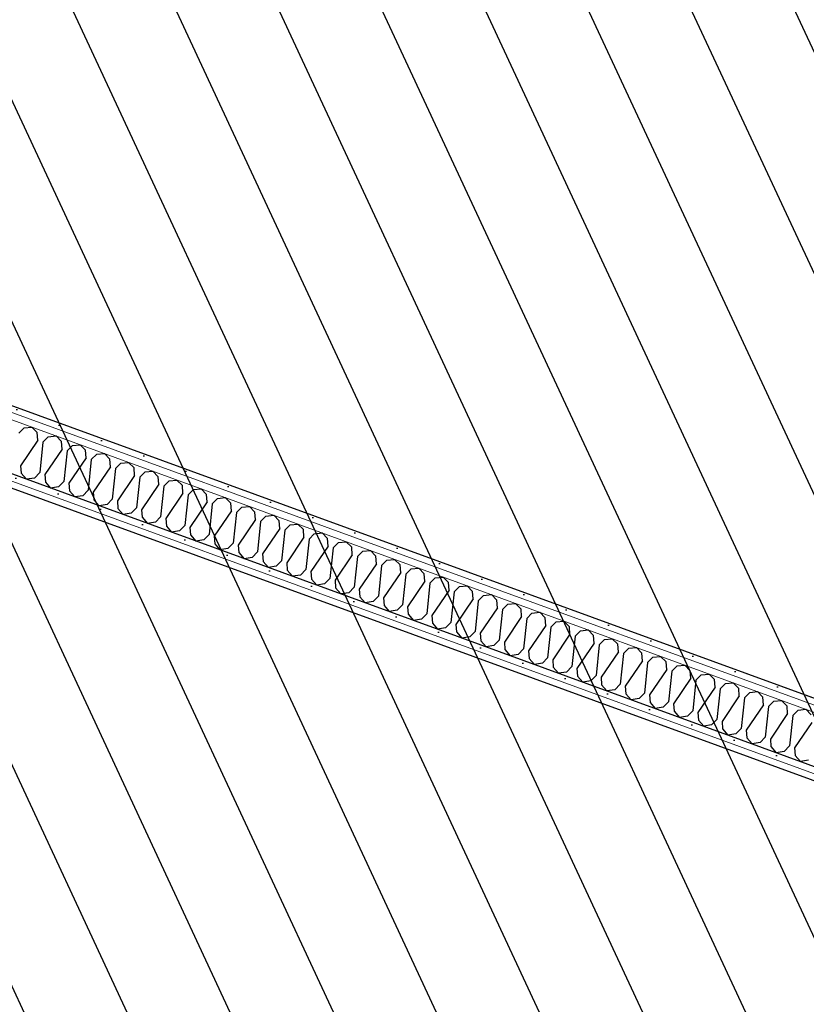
# Model space of a CAD drawing. Header units: millimetres. Extents: x 112481703 to 112588235, y 1264638581 to 1264713486.
# Tile 380 of 487: x 112579769 to 112581284, y 1264682635 to 1264684532. Entities that reach past the tile are written whole.
import ezdxf
from ezdxf.enums import TextEntityAlignment as Align

# ---------------------------------------------------------------- set-up
doc = ezdxf.new("R2010")
doc.units = ezdxf.units.MM
doc.header["$LTSCALE"] = 0.5
doc.header["$MEASUREMENT"] = 0
doc.linetypes.add('PLINE', pattern=[0])
doc.layers.add('235- Utvendig kledning og overflate', color=7, linetype='Continuous', lineweight=0)
doc.layers.add('236- Innvendig kledning og overflate', color=7, linetype='Continuous', lineweight=0)
for name, color, linetype in [('862- M___Nettoareal', 7, 'Continuous'), ('862- M___Nettoareal (1-100)', 7, 'Continuous'), ('862- M___Nettoareal(Polylinje)', 7, 'Continuous'), ('LA_farge_dekke_asfalt2', 7, 'Continuous'), ('Yttervegger.A225', 7, 'Continuous'), ('Yttervegger.A225 (Skravur)', 7, 'Continuous')]:
    doc.layers.add(name, color=color, linetype=linetype)
doc.styles.add('GENERATED_STYLE_1', font='arial.ttf')
pattern_1 = [(249.956, (112557650, 1264717795), (-81.357, 29.68231), [0, -50]), (249.956, (112557682.11, 1264717756.67), (-81.357, 29.68231), [0, -50])]

# ---------------------------------------------------------------- blocks, each defined once
blk = doc.blocks.new('Akuttmottak_3_6', base_point=(112581925.4, 1264681173.3))
at = {"layer": '862- M___Nettoareal(Polylinje)', "linetype": 'PLINE', "flags": 128}
blk.add_lwpolyline([(112578050.4, 1264680907.6), (112582998.6, 1264679102.3), (112584074.9, 1264682052.3), (112579575.2, 1264683694), (112579126.7, 1264683857.6), (112578714.1, 1264682726.6)], close=True, dxfattribs=at)
blk = doc.blocks.new('Legekontor_2_12', base_point=(112583008.3, 1264684141.7))
at = {"layer": '862- M___Nettoareal(Polylinje)', "linetype": 'PLINE', "flags": 128}
blk.add_lwpolyline([(112585180.8, 1264685083.5), (112582444.3, 1264686081.9), (112580232.6, 1264686888.8), (112579654, 1264685302.8), (112579178.2, 1264683998.5), (112579626.6, 1264683834.9), (112584126.4, 1264682193.2)], close=True, dxfattribs=at)
blk = doc.blocks.new('*X311', base_point=(112557650, 1264717795))
at = {"layer": 'Yttervegger.A225 (Skravur)', "linetype": 'PLINE'}
for p, q in [((112579767.4, 1264683734.9), (112579777.6, 1264683745.3)), ((112579777.6, 1264683745.3), (112579792.6, 1264683746.7)), ((112579803.1, 1264683736.1), (112579792.6, 1264683746.7)), ((112579804.2, 1264683721.5), (112579803.1, 1264683736.1)), ((112579814, 1264683717.9), (112579824.2, 1264683728.3)), ((112579824.2, 1264683728.3), (112579839.1, 1264683729.7)), ((112579849.6, 1264683719.1), (112579839.1, 1264683729.7)), ((112579804.2, 1264683721.5), (112579771, 1264683672.4)), ((112579814, 1264683717.9), (112579807.8, 1264683659)), ((112579850.8, 1264683704.5), (112579817.6, 1264683655.4)), ((112579850.8, 1264683704.5), (112579849.6, 1264683719.1)), ((112579860.6, 1264683701), (112579870.8, 1264683711.4)), ((112579870.8, 1264683711.4), (112579885.7, 1264683712.7)), ((112579896.2, 1264683702.1), (112579885.7, 1264683712.7)), ((112579860.6, 1264683701), (112579854.4, 1264683642)), ((112579897.3, 1264683687.5), (112579864.1, 1264683638.5)), ((112579897.3, 1264683687.5), (112579896.2, 1264683702.1)), ((112579907.1, 1264683684), (112579917.4, 1264683694.4)), ((112579917.4, 1264683694.4), (112579932.3, 1264683695.7)), ((112579942.8, 1264683685.1), (112579932.3, 1264683695.7)), ((112579943.9, 1264683670.5), (112579942.8, 1264683685.1)), ((112579771, 1264683672.4), (112579772.1, 1264683657.9)), ((112579907.1, 1264683684), (112579900.9, 1264683625)), ((112579943.9, 1264683670.5), (112579910.7, 1264683621.5)), ((112579953.7, 1264683667), (112579947.5, 1264683608)), ((112579953.7, 1264683667), (112579963.9, 1264683677.4)), ((112579963.9, 1264683677.4), (112579978.8, 1264683678.7)), ((112579989.4, 1264683668.1), (112579978.8, 1264683678.7)), ((112579990.5, 1264683653.5), (112579989.4, 1264683668.1)), ((112579772.1, 1264683657.9), (112579782.3, 1264683646.2)), ((112579797.6, 1264683648.6), (112579782.3, 1264683646.2)), ((112579807.8, 1264683659), (112579797.6, 1264683648.6)), ((112579817.6, 1264683655.4), (112579818.7, 1264683640.9)), ((112579990.5, 1264683653.5), (112579957.3, 1264683604.5)), ((112580000.3, 1264683650), (112579994.1, 1264683591)), ((112580000.3, 1264683650), (112580010.5, 1264683660.4)), ((112580010.5, 1264683660.4), (112580025.4, 1264683661.8)), ((112580035.9, 1264683651.1), (112580025.4, 1264683661.8)), ((112580037.1, 1264683636.6), (112580035.9, 1264683651.1)), ((112579818.7, 1264683640.9), (112579828.8, 1264683629.2)), ((112579844.1, 1264683631.6), (112579828.8, 1264683629.2)), ((112579854.4, 1264683642), (112579844.1, 1264683631.6)), ((112579864.1, 1264683638.5), (112579865.3, 1264683623.9)), ((112580037.1, 1264683636.6), (112580003.9, 1264683587.5)), ((112580046.8, 1264683633), (112580040.6, 1264683574.1)), ((112580046.8, 1264683633), (112580057.1, 1264683643.4)), ((112580057.1, 1264683643.4), (112580072, 1264683644.8)), ((112580082.5, 1264683634.1), (112580072, 1264683644.8)), ((112580083.6, 1264683619.6), (112580082.5, 1264683634.1)), ((112580103.6, 1264683626.4), (112580118.6, 1264683627.8)), ((112580129.1, 1264683617.1), (112580118.6, 1264683627.8)), ((112579865.3, 1264683623.9), (112579875.4, 1264683612.2)), ((112579890.7, 1264683614.6), (112579875.4, 1264683612.2)), ((112579900.9, 1264683625), (112579890.7, 1264683614.6)), ((112579910.7, 1264683621.5), (112579911.8, 1264683606.9)), ((112580083.6, 1264683619.6), (112580050.4, 1264683570.5)), ((112580093.4, 1264683616), (112580087.2, 1264683557.1)), ((112580093.4, 1264683616), (112580103.6, 1264683626.4)), ((112580130.2, 1264683602.6), (112580129.1, 1264683617.1)), ((112580140, 1264683599), (112580150.2, 1264683609.4)), ((112580150.2, 1264683609.4), (112580165.1, 1264683610.8)), ((112580175.6, 1264683600.1), (112580165.1, 1264683610.8)), ((112579911.8, 1264683606.9), (112579922, 1264683595.2)), ((112579937.3, 1264683597.6), (112579922, 1264683595.2)), ((112579947.5, 1264683608), (112579937.3, 1264683597.6)), ((112579957.3, 1264683604.5), (112579958.4, 1264683589.9)), ((112579958.4, 1264683589.9), (112579968.5, 1264683578.2)), ((112579994.1, 1264683591), (112579983.8, 1264683580.6)), ((112580130.2, 1264683602.6), (112580097, 1264683553.5)), ((112580140, 1264683599), (112580133.8, 1264683540.1)), ((112580176.8, 1264683585.6), (112580175.6, 1264683600.1)), ((112580186.6, 1264683582), (112580196.8, 1264683592.4)), ((112580196.8, 1264683592.4), (112580211.7, 1264683593.8)), ((112580222.2, 1264683583.1), (112580211.7, 1264683593.8)), ((112579983.8, 1264683580.6), (112579968.5, 1264683578.2)), ((112580003.9, 1264683587.5), (112580005, 1264683572.9)), ((112580005, 1264683572.9), (112580015.1, 1264683561.2)), ((112580040.6, 1264683574.1), (112580030.4, 1264683563.7)), ((112580176.8, 1264683585.6), (112580143.6, 1264683536.5)), ((112580186.6, 1264683582), (112580180.4, 1264683523.1)), ((112580223.3, 1264683568.6), (112580222.2, 1264683583.1)), ((112580233.1, 1264683565), (112580243.4, 1264683575.4)), ((112580243.4, 1264683575.4), (112580258.3, 1264683576.8)), ((112580268.8, 1264683566.1), (112580258.3, 1264683576.8)), ((112580030.4, 1264683563.7), (112580015.1, 1264683561.2)), ((112580050.4, 1264683570.5), (112580051.6, 1264683555.9)), ((112580051.6, 1264683555.9), (112580061.7, 1264683544.2)), ((112580087.2, 1264683557.1), (112580077, 1264683546.7)), ((112580097, 1264683553.5), (112580098.1, 1264683539)), ((112580223.3, 1264683568.6), (112580190.1, 1264683519.5)), ((112580233.1, 1264683565), (112580226.9, 1264683506.1)), ((112580269.9, 1264683551.6), (112580268.8, 1264683566.1)), ((112580279.7, 1264683548), (112580289.9, 1264683558.4)), ((112580289.9, 1264683558.4), (112580304.8, 1264683559.8)), ((112580315.4, 1264683549.2), (112580304.8, 1264683559.8)), ((112580077, 1264683546.7), (112580061.7, 1264683544.2)), ((112580098.1, 1264683539), (112580108.3, 1264683527.2)), ((112580133.8, 1264683540.1), (112580123.6, 1264683529.7)), ((112580143.6, 1264683536.5), (112580144.7, 1264683522)), ((112580269.9, 1264683551.6), (112580236.7, 1264683502.5)), ((112580279.7, 1264683548), (112580273.5, 1264683489.1)), ((112580316.5, 1264683534.6), (112580283.3, 1264683485.5)), ((112580316.5, 1264683534.6), (112580315.4, 1264683549.2)), ((112580326.3, 1264683531), (112580336.5, 1264683541.4)), ((112580336.5, 1264683541.4), (112580351.4, 1264683542.8)), ((112580361.9, 1264683532.2), (112580351.4, 1264683542.8)), ((112580123.6, 1264683529.7), (112580108.3, 1264683527.2)), ((112580144.7, 1264683522), (112580154.8, 1264683510.2)), ((112580180.4, 1264683523.1), (112580170.1, 1264683512.7)), ((112580190.1, 1264683519.5), (112580191.3, 1264683505)), ((112580326.3, 1264683531), (112580320.1, 1264683472.1)), ((112580363.1, 1264683517.6), (112580329.9, 1264683468.5)), ((112580363.1, 1264683517.6), (112580361.9, 1264683532.2)), ((112580372.8, 1264683514), (112580366.6, 1264683455.1)), ((112580372.8, 1264683514), (112580383.1, 1264683524.4)), ((112580383.1, 1264683524.4), (112580398, 1264683525.8)), ((112580408.5, 1264683515.2), (112580398, 1264683525.8)), ((112580409.6, 1264683500.6), (112580408.5, 1264683515.2)), ((112580170.1, 1264683512.7), (112580154.8, 1264683510.2)), ((112580191.3, 1264683505), (112580201.4, 1264683493.2)), ((112580216.7, 1264683495.7), (112580201.4, 1264683493.2)), ((112580226.9, 1264683506.1), (112580216.7, 1264683495.7)), ((112580236.7, 1264683502.5), (112580237.8, 1264683488)), ((112580409.6, 1264683500.6), (112580376.4, 1264683451.5)), ((112580419.4, 1264683497.1), (112580413.2, 1264683438.1)), ((112580419.4, 1264683497.1), (112580429.6, 1264683507.5)), ((112580429.6, 1264683507.5), (112580444.6, 1264683508.8)), ((112580455.1, 1264683498.2), (112580444.6, 1264683508.8)), ((112580456.2, 1264683483.6), (112580455.1, 1264683498.2)), ((112580237.8, 1264683488), (112580248, 1264683476.2)), ((112580263.3, 1264683478.7), (112580248, 1264683476.2)), ((112580273.5, 1264683489.1), (112580263.3, 1264683478.7)), ((112580283.3, 1264683485.5), (112580284.4, 1264683471)), ((112580456.2, 1264683483.6), (112580423, 1264683434.6)), ((112580466, 1264683480.1), (112580459.8, 1264683421.1)), ((112580466, 1264683480.1), (112580476.2, 1264683490.5)), ((112580476.2, 1264683490.5), (112580491.1, 1264683491.8)), ((112580501.6, 1264683481.2), (112580491.1, 1264683491.8)), ((112580502.8, 1264683466.6), (112580501.6, 1264683481.2)), ((112580284.4, 1264683471), (112580294.5, 1264683459.3)), ((112580309.8, 1264683461.7), (112580294.5, 1264683459.3)), ((112580320.1, 1264683472.1), (112580309.8, 1264683461.7)), ((112580329.9, 1264683468.5), (112580331, 1264683454)), ((112580502.8, 1264683466.6), (112580469.6, 1264683417.6)), ((112580512.6, 1264683463.1), (112580506.4, 1264683404.1)), ((112580512.6, 1264683463.1), (112580522.8, 1264683473.5)), ((112580522.8, 1264683473.5), (112580537.7, 1264683474.9)), ((112580548.2, 1264683464.2), (112580537.7, 1264683474.9)), ((112580549.3, 1264683449.7), (112580548.2, 1264683464.2)), ((112580569.4, 1264683456.5), (112580584.3, 1264683457.9)), ((112580594.8, 1264683447.2), (112580584.3, 1264683457.9)), ((112580331, 1264683454), (112580341.1, 1264683442.3)), ((112580356.4, 1264683444.7), (112580341.1, 1264683442.3)), ((112580366.6, 1264683455.1), (112580356.4, 1264683444.7)), ((112580376.4, 1264683451.5), (112580377.6, 1264683437)), ((112580413.2, 1264683438.1), (112580403, 1264683427.7)), ((112580549.3, 1264683449.7), (112580516.1, 1264683400.6)), ((112580559.1, 1264683446.1), (112580552.9, 1264683387.2)), ((112580559.1, 1264683446.1), (112580569.4, 1264683456.5)), ((112580595.9, 1264683432.7), (112580594.8, 1264683447.2)), ((112580605.7, 1264683429.1), (112580615.9, 1264683439.5)), ((112580615.9, 1264683439.5), (112580630.8, 1264683440.9)), ((112580641.4, 1264683430.2), (112580630.8, 1264683440.9)), ((112580377.6, 1264683437), (112580387.7, 1264683425.3)), ((112580403, 1264683427.7), (112580387.7, 1264683425.3)), ((112580423, 1264683434.6), (112580424.1, 1264683420)), ((112580424.1, 1264683420), (112580434.3, 1264683408.3)), ((112580459.8, 1264683421.1), (112580449.6, 1264683410.7)), ((112580595.9, 1264683432.7), (112580562.7, 1264683383.6)), ((112580605.7, 1264683429.1), (112580599.5, 1264683370.2)), ((112580642.5, 1264683415.7), (112580641.4, 1264683430.2)), ((112580652.3, 1264683412.1), (112580662.5, 1264683422.5)), ((112580662.5, 1264683422.5), (112580677.4, 1264683423.9)), ((112580687.9, 1264683413.2), (112580677.4, 1264683423.9)), ((112580449.6, 1264683410.7), (112580434.3, 1264683408.3)), ((112580469.6, 1264683417.6), (112580470.7, 1264683403)), ((112580470.7, 1264683403), (112580480.8, 1264683391.3)), ((112580506.4, 1264683404.1), (112580496.1, 1264683393.7)), ((112580516.1, 1264683400.6), (112580517.3, 1264683386)), ((112580642.5, 1264683415.7), (112580609.3, 1264683366.6)), ((112580652.3, 1264683412.1), (112580646.1, 1264683353.2)), ((112580689.1, 1264683398.7), (112580687.9, 1264683413.2)), ((112580698.8, 1264683395.1), (112580709.1, 1264683405.5)), ((112580709.1, 1264683405.5), (112580724, 1264683406.9)), ((112580734.5, 1264683396.2), (112580724, 1264683406.9)), ((112580496.1, 1264683393.7), (112580480.8, 1264683391.3)), ((112580517.3, 1264683386), (112580527.4, 1264683374.3)), ((112580552.9, 1264683387.2), (112580542.7, 1264683376.8)), ((112580562.7, 1264683383.6), (112580563.8, 1264683369)), ((112580689.1, 1264683398.7), (112580655.9, 1264683349.6)), ((112580698.8, 1264683395.1), (112580692.6, 1264683336.2)), ((112580735.6, 1264683381.7), (112580702.4, 1264683332.6)), ((112580735.6, 1264683381.7), (112580734.5, 1264683396.2)), ((112580745.4, 1264683378.1), (112580755.6, 1264683388.5)), ((112580755.6, 1264683388.5), (112580770.6, 1264683389.9)), ((112580781.1, 1264683379.2), (112580770.6, 1264683389.9)), ((112580542.7, 1264683376.8), (112580527.4, 1264683374.3)), ((112580563.8, 1264683369), (112580574, 1264683357.3)), ((112580599.5, 1264683370.2), (112580589.3, 1264683359.8)), ((112580609.3, 1264683366.6), (112580610.4, 1264683352.1)), ((112580745.4, 1264683378.1), (112580739.2, 1264683319.2)), ((112580782.2, 1264683364.7), (112580749, 1264683315.6)), ((112580782.2, 1264683364.7), (112580781.1, 1264683379.2)), ((112580792, 1264683361.1), (112580802.2, 1264683371.5)), ((112580802.2, 1264683371.5), (112580817.1, 1264683372.9)), ((112580827.7, 1264683362.2), (112580817.1, 1264683372.9)), ((112580828.8, 1264683347.7), (112580827.7, 1264683362.2)), ((112580589.3, 1264683359.8), (112580574, 1264683357.3)), ((112580610.4, 1264683352.1), (112580620.5, 1264683340.3)), ((112580646.1, 1264683353.2), (112580635.8, 1264683342.8)), ((112580655.9, 1264683349.6), (112580657, 1264683335.1)), ((112580792, 1264683361.1), (112580785.8, 1264683302.2)), ((112580828.8, 1264683347.7), (112580795.6, 1264683298.6)), ((112580838.6, 1264683344.1), (112580832.4, 1264683285.2)), ((112580838.6, 1264683344.1), (112580848.8, 1264683354.5)), ((112580848.8, 1264683354.5), (112580863.7, 1264683355.9)), ((112580874.2, 1264683345.3), (112580863.7, 1264683355.9)), ((112580875.3, 1264683330.7), (112580874.2, 1264683345.3)), ((112580635.8, 1264683342.8), (112580620.5, 1264683340.3)), ((112580657, 1264683335.1), (112580667.1, 1264683323.3)), ((112580682.4, 1264683325.8), (112580667.1, 1264683323.3)), ((112580692.6, 1264683336.2), (112580682.4, 1264683325.8)), ((112580702.4, 1264683332.6), (112580703.6, 1264683318.1)), ((112580875.3, 1264683330.7), (112580842.1, 1264683281.6)), ((112580885.1, 1264683327.1), (112580878.9, 1264683268.2)), ((112580885.1, 1264683327.1), (112580895.4, 1264683337.5)), ((112580895.4, 1264683337.5), (112580910.3, 1264683338.9)), ((112580920.8, 1264683328.3), (112580910.3, 1264683338.9)), ((112580921.9, 1264683313.7), (112580920.8, 1264683328.3)), ((112580703.6, 1264683318.1), (112580713.7, 1264683306.3)), ((112580729, 1264683308.8), (112580713.7, 1264683306.3)), ((112580739.2, 1264683319.2), (112580729, 1264683308.8)), ((112580749, 1264683315.6), (112580750.1, 1264683301.1)), ((112580921.9, 1264683313.7), (112580888.7, 1264683264.6)), ((112580931.7, 1264683310.2), (112580925.5, 1264683251.2)), ((112580931.7, 1264683310.2), (112580941.9, 1264683320.6)), ((112580941.9, 1264683320.6), (112580956.8, 1264683321.9)), ((112580967.4, 1264683311.3), (112580956.8, 1264683321.9)), ((112580968.5, 1264683296.7), (112580967.4, 1264683311.3)), ((112580750.1, 1264683301.1), (112580760.3, 1264683289.3)), ((112580775.6, 1264683291.8), (112580760.3, 1264683289.3)), ((112580785.8, 1264683302.2), (112580775.6, 1264683291.8)), ((112580795.6, 1264683298.6), (112580796.7, 1264683284.1)), ((112580968.5, 1264683296.7), (112580935.3, 1264683247.7)), ((112580978.3, 1264683293.2), (112580972.1, 1264683234.2)), ((112580978.3, 1264683293.2), (112580988.5, 1264683303.6)), ((112580988.5, 1264683303.6), (112581003.4, 1264683304.9)), ((112581013.9, 1264683294.3), (112581003.4, 1264683304.9)), ((112581015.1, 1264683279.7), (112581013.9, 1264683294.3)), ((112581024.8, 1264683276.2), (112581035.1, 1264683286.6)), ((112581035.1, 1264683286.6), (112581050, 1264683288)), ((112581060.5, 1264683277.3), (112581050, 1264683288)), ((112580796.7, 1264683284.1), (112580806.8, 1264683272.3)), ((112580822.1, 1264683274.8), (112580806.8, 1264683272.3)), ((112580832.4, 1264683285.2), (112580822.1, 1264683274.8)), ((112580842.1, 1264683281.6), (112580843.3, 1264683267.1)), ((112580878.9, 1264683268.2), (112580868.7, 1264683257.8)), ((112581015.1, 1264683279.7), (112580981.9, 1264683230.7)), ((112581024.8, 1264683276.2), (112581018.6, 1264683217.2)), ((112581061.6, 1264683262.8), (112581060.5, 1264683277.3)), ((112581071.4, 1264683259.2), (112581081.6, 1264683269.6)), ((112581081.6, 1264683269.6), (112581096.6, 1264683271)), ((112581107.1, 1264683260.3), (112581096.6, 1264683271)), ((112580843.3, 1264683267.1), (112580853.4, 1264683255.4)), ((112580868.7, 1264683257.8), (112580853.4, 1264683255.4)), ((112580888.7, 1264683264.6), (112580889.8, 1264683250.1)), ((112580889.8, 1264683250.1), (112580900, 1264683238.4)), ((112580925.5, 1264683251.2), (112580915.3, 1264683240.8)), ((112581061.6, 1264683262.8), (112581028.4, 1264683213.7)), ((112581071.4, 1264683259.2), (112581065.2, 1264683200.3)), ((112581108.2, 1264683245.8), (112581107.1, 1264683260.3)), ((112581118, 1264683242.2), (112581128.2, 1264683252.6)), ((112581128.2, 1264683252.6), (112581143.1, 1264683254)), ((112581153.7, 1264683243.3), (112581143.1, 1264683254)), ((112580915.3, 1264683240.8), (112580900, 1264683238.4)), ((112580935.3, 1264683247.7), (112580936.4, 1264683233.1)), ((112580936.4, 1264683233.1), (112580946.5, 1264683221.4)), ((112580972.1, 1264683234.2), (112580961.8, 1264683223.8)), ((112580981.9, 1264683230.7), (112580983, 1264683216.1)), ((112581108.2, 1264683245.8), (112581075, 1264683196.7)), ((112581118, 1264683242.2), (112581111.8, 1264683183.3)), ((112581154.8, 1264683228.8), (112581153.7, 1264683243.3)), ((112581164.6, 1264683225.2), (112581174.8, 1264683235.6)), ((112581174.8, 1264683235.6), (112581189.7, 1264683237)), ((112581200.2, 1264683226.3), (112581189.7, 1264683237)), ((112580961.8, 1264683223.8), (112580946.5, 1264683221.4)), ((112580983, 1264683216.1), (112580993.1, 1264683204.4)), ((112581018.6, 1264683217.2), (112581008.4, 1264683206.8)), ((112581028.4, 1264683213.7), (112581029.6, 1264683199.1)), ((112581154.8, 1264683228.8), (112581121.6, 1264683179.7)), ((112581164.6, 1264683225.2), (112581158.4, 1264683166.3)), ((112581201.3, 1264683211.8), (112581168.1, 1264683162.7)), ((112581201.3, 1264683211.8), (112581200.2, 1264683226.3)), ((112581211.1, 1264683208.2), (112581221.4, 1264683218.6)), ((112581221.4, 1264683218.6), (112581236.3, 1264683220)), ((112581246.8, 1264683209.3), (112581236.3, 1264683220)), ((112581008.4, 1264683206.8), (112580993.1, 1264683204.4)), ((112581029.6, 1264683199.1), (112581039.7, 1264683187.4)), ((112581065.2, 1264683200.3), (112581055, 1264683189.8)), ((112581075, 1264683196.7), (112581076.1, 1264683182.1)), ((112581211.1, 1264683208.2), (112581204.9, 1264683149.3)), ((112581247.9, 1264683194.8), (112581214.7, 1264683145.7)), ((112581247.9, 1264683194.8), (112581246.8, 1264683209.3)), ((112581257.7, 1264683191.2), (112581267.9, 1264683201.6)), ((112581267.9, 1264683201.6), (112581282.8, 1264683203)), ((112581293.4, 1264683192.3), (112581282.8, 1264683203)), ((112581055, 1264683189.8), (112581039.7, 1264683187.4)), ((112581076.1, 1264683182.1), (112581086.3, 1264683170.4)), ((112581101.6, 1264683172.9), (112581086.3, 1264683170.4)), ((112581111.8, 1264683183.3), (112581101.6, 1264683172.9)), ((112581121.6, 1264683179.7), (112581122.7, 1264683165.1)), ((112581257.7, 1264683191.2), (112581251.5, 1264683132.3)), ((112581294.5, 1264683177.8), (112581261.3, 1264683128.7)), ((112581122.7, 1264683165.1), (112581132.8, 1264683153.4)), ((112581148.1, 1264683155.9), (112581132.8, 1264683153.4)), ((112581158.4, 1264683166.3), (112581148.1, 1264683155.9)), ((112581168.1, 1264683162.7), (112581169.3, 1264683148.2)), ((112581169.3, 1264683148.2), (112581179.4, 1264683136.4)), ((112581194.7, 1264683138.9), (112581179.4, 1264683136.4)), ((112581204.9, 1264683149.3), (112581194.7, 1264683138.9)), ((112581214.7, 1264683145.7), (112581215.8, 1264683131.2)), ((112581215.8, 1264683131.2), (112581226, 1264683119.4)), ((112581241.3, 1264683121.9), (112581226, 1264683119.4)), ((112581251.5, 1264683132.3), (112581241.3, 1264683121.9)), ((112581261.3, 1264683128.7), (112581262.4, 1264683114.2)), ((112581262.4, 1264683114.2), (112581272.5, 1264683102.4)), ((112581287.8, 1264683104.9), (112581272.5, 1264683102.4))]:
    blk.add_line(p, q, dxfattribs=at)
blk = doc.blocks.new('Label_61', base_point=(112581963.8, 1264684239.4))
at = {"layer": '862- M___Nettoareal (1-100)', "char_height": 200, "attachment_point": 1, "rotation": 249.956, "style": 'GENERATED_STYLE_1'}
for s, insert in [('\\A1;{\\pql;\\pt0,241000;\\fArial|b0|i0|c0|p0;\\W1.000000;2\\fArial|b0|i0|c0|p0;\\W1.000000;\\A1{\\H.66x;\\S^  ;}\\fArial|b0|i0|c0|p0;\\W1.000000;\\fArial|b0|i0|c0|p0;\\W1.000000;\\A1{\\H.66x;\\S^  ;}\\fArial|b0|i0|c0|p0;\\W1.000000;\\fArial|b0|i0|c0|p0;\\W1.000000;\\fArial|b0|i0|c0|p0;\\W1.000000;\\fArial|b0|i0|c0|p0;\\W1.000000;\\fArial|b0|i0|c0|p0;\\W1.000000;\\fArial|b0|i0|c0|p0;\\W1.000000;\\fArial|b0|i0|c0|p0;\\W1.000000;\\A1{\\H.66x;\\S^  ;}\\fArial|b0|i0|c0|p0;\\W1.000000;\\fArial|b0|i0|c0|p0;\\W1.000000;\\A1{\\H.66x;\\S^  ;}\\fArial|b0|i0|c0|p0;\\W1.000000;\\fArial|b0|i0|c0|p0;\\W1.000000;\\fArial|b0|i0|c0|p0;\\W1.000000;\\fArial|b0|i0|c0|p0;\\W1.000000;\\fArial|b0|i0|c0|p0;\\W1.000000;\\fArial|b0|i0|c0|p0;\\W1.000000;\\fArial|b0|i0|c0|p0;\\W1.000000;\\A1{\\H.66x;\\S^  ;}\\fArial|b0|i0|c0|p0;\\W1.000000;\\fArial|b0|i0|c0|p0;\\W1.000000;\\A1{\\H.66x;\\S^  ;}\\fArial|b0|i0|c0|p0;\\W1.000000;\\fArial|b0|i0|c0|p0;\\W1.000000;\\fArial|b0|i0|c0|p0;\\W1.000000;\\fArial|b0|i0|c0|p0;\\W1.000000;\\fArial|b0|i0|c0|p0;\\W1.000000;\\fArial|b0|i0|c0|p0;\\W1.000000;\\fArial|b0|i0|c0|p0;\\W1.000000;\\A1{\\H.66x;\\S^  ;}\\fArial|b0|i0|c0|p0;\\W1.000000;\\fArial|b0|i0|c0|p0;\\W1.000000;\\A1{\\H.66x;\\S^  ;}\\fArial|b0|i0|c0|p0;\\W1.000000;\\fArial|b0|i0|c0|p0;\\W1.000000;\\fArial|b0|i0|c0|p0;\\W1.000000;\\fArial|b0|i0|c0|p0;\\W1.000000;\\fArial|b0|i0|c0|p0;\\W1.000000;\\fArial|b0|i0|c0|p0;\\W1.000000;\\fArial|b0|i0|c0|p0;\\W1.000000;\\A1{\\H.66x;\\S^  ;}\\fArial|b0|i0|c0|p0;\\W1.000000;\\fArial|b0|i0|c0|p0;\\W1.000000;\\A1{\\H.66x;\\S^  ;}\\fArial|b0|i0|c0|p0;\\W1.000000;\\fArial|b0|i0|c0|p0;\\W1.000000;\\fArial|b0|i0|c0|p0;\\W1.000000;\\fArial|b0|i0|c0|p0;\\W1.000000;\\fArial|b0|i0|c0|p0;\\W1.000000;\\fArial|b0|i0|c0|p0;\\W1.000000;\\fArial|b0|i0|c0|p0;\\W1.000000;\\fArial|b0|i0|c0|p0;\\W1.000000;}', (112582602.4, 1264684747.5)), ('\\A1;{\\pql;\\pt0,241000;\\fArial|b0|i0|c0|p0;\\W1.000000;16,2\\fArial|b0|i0|c0|p0;\\W1.000000;\\A1{\\H.66x;\\S^  ;}\\fArial|b0|i0|c0|p0;\\W1.000000; m\\fArial|b0|i0|c0|p0;\\W1.000000;\\A1{\\H.66x;\\S2^  ;}\\fArial|b0|i0|c0|p0;\\W1.000000;\\fArial|b0|i0|c0|p0;\\W1.000000;\\fArial|b0|i0|c0|p0;\\W1.000000;\\fArial|b0|i0|c0|p0;\\W1.000000;\\fArial|b0|i0|c0|p0;\\W1.000000;\\fArial|b0|i0|c0|p0;\\W1.000000;\\fArial|b0|i0|c0|p0;\\W1.000000;\\A1{\\H.66x;\\S^  ;}\\fArial|b0|i0|c0|p0;\\W1.000000;\\fArial|b0|i0|c0|p0;\\W1.000000;\\A1{\\H.66x;\\S^  ;}\\fArial|b0|i0|c0|p0;\\W1.000000;\\fArial|b0|i0|c0|p0;\\W1.000000;\\fArial|b0|i0|c0|p0;\\W1.000000;\\fArial|b0|i0|c0|p0;\\W1.000000;\\fArial|b0|i0|c0|p0;\\W1.000000;\\fArial|b0|i0|c0|p0;\\W1.000000;\\fArial|b0|i0|c0|p0;\\W1.000000;\\A1{\\H.66x;\\S^  ;}\\fArial|b0|i0|c0|p0;\\W1.000000;\\fArial|b0|i0|c0|p0;\\W1.000000;\\A1{\\H.66x;\\S^  ;}\\fArial|b0|i0|c0|p0;\\W1.000000;\\fArial|b0|i0|c0|p0;\\W1.000000;\\fArial|b0|i0|c0|p0;\\W1.000000;\\fArial|b0|i0|c0|p0;\\W1.000000;\\fArial|b0|i0|c0|p0;\\W1.000000;\\fArial|b0|i0|c0|p0;\\W1.000000;\\fArial|b0|i0|c0|p0;\\W1.000000;\\A1{\\H.66x;\\S^  ;}\\fArial|b0|i0|c0|p0;\\W1.000000;\\fArial|b0|i0|c0|p0;\\W1.000000;\\A1{\\H.66x;\\S^  ;}\\fArial|b0|i0|c0|p0;\\W1.000000;\\fArial|b0|i0|c0|p0;\\W1.000000;\\fArial|b0|i0|c0|p0;\\W1.000000;\\fArial|b0|i0|c0|p0;\\W1.000000;\\fArial|b0|i0|c0|p0;\\W1.000000;\\fArial|b0|i0|c0|p0;\\W1.000000;\\fArial|b0|i0|c0|p0;\\W1.000000;\\A1{\\H.66x;\\S^  ;}\\fArial|b0|i0|c0|p0;\\W1.000000;\\fArial|b0|i0|c0|p0;\\W1.000000;\\A1{\\H.66x;\\S^  ;}\\fArial|b0|i0|c0|p0;\\W1.000000;\\fArial|b0|i0|c0|p0;\\W1.000000;\\fArial|b0|i0|c0|p0;\\W1.000000;\\fArial|b0|i0|c0|p0;\\W1.000000;\\fArial|b0|i0|c0|p0;\\W1.000000;\\fArial|b0|i0|c0|p0;\\W1.000000;\\fArial|b0|i0|c0|p0;\\W1.000000;\\fArial|b0|i0|c0|p0;\\W1.000000;}', (112582002.3, 1264684945.2)), ('\\A1;{\\pql;\\pt0,241000;\\fArial|b0|i0|c0|p0;\\W1.000000;Legekontor\\fArial|b0|i0|c0|p0;\\W1.000000;\\A1{\\H.66x;\\S^  ;}\\fArial|b0|i0|c0|p0;\\W1.000000;\\fArial|b0|i0|c0|p0;\\W1.000000;\\A1{\\H.66x;\\S^  ;}\\fArial|b0|i0|c0|p0;\\W1.000000;\\fArial|b0|i0|c0|p0;\\W1.000000;\\fArial|b0|i0|c0|p0;\\W1.000000;\\fArial|b0|i0|c0|p0;\\W1.000000;\\fArial|b0|i0|c0|p0;\\W1.000000;\\fArial|b0|i0|c0|p0;\\W1.000000;\\fArial|b0|i0|c0|p0;\\W1.000000;\\A1{\\H.66x;\\S^  ;}\\fArial|b0|i0|c0|p0;\\W1.000000;\\fArial|b0|i0|c0|p0;\\W1.000000;\\A1{\\H.66x;\\S^  ;}\\fArial|b0|i0|c0|p0;\\W1.000000;\\fArial|b0|i0|c0|p0;\\W1.000000;\\fArial|b0|i0|c0|p0;\\W1.000000;\\fArial|b0|i0|c0|p0;\\W1.000000;\\fArial|b0|i0|c0|p0;\\W1.000000;\\fArial|b0|i0|c0|p0;\\W1.000000;\\fArial|b0|i0|c0|p0;\\W1.000000;\\A1{\\H.66x;\\S^  ;}\\fArial|b0|i0|c0|p0;\\W1.000000;\\fArial|b0|i0|c0|p0;\\W1.000000;\\A1{\\H.66x;\\S^  ;}\\fArial|b0|i0|c0|p0;\\W1.000000;\\fArial|b0|i0|c0|p0;\\W1.000000;\\fArial|b0|i0|c0|p0;\\W1.000000;\\fArial|b0|i0|c0|p0;\\W1.000000;\\fArial|b0|i0|c0|p0;\\W1.000000;\\fArial|b0|i0|c0|p0;\\W1.000000;\\fArial|b0|i0|c0|p0;\\W1.000000;\\A1{\\H.66x;\\S^  ;}\\fArial|b0|i0|c0|p0;\\W1.000000;\\fArial|b0|i0|c0|p0;\\W1.000000;\\A1{\\H.66x;\\S^  ;}\\fArial|b0|i0|c0|p0;\\W1.000000;\\fArial|b0|i0|c0|p0;\\W1.000000;\\fArial|b0|i0|c0|p0;\\W1.000000;\\fArial|b0|i0|c0|p0;\\W1.000000;\\fArial|b0|i0|c0|p0;\\W1.000000;\\fArial|b0|i0|c0|p0;\\W1.000000;\\fArial|b0|i0|c0|p0;\\W1.000000;\\A1{\\H.66x;\\S^  ;}\\fArial|b0|i0|c0|p0;\\W1.000000;\\fArial|b0|i0|c0|p0;\\W1.000000;\\A1{\\H.66x;\\S^  ;}\\fArial|b0|i0|c0|p0;\\W1.000000;\\fArial|b0|i0|c0|p0;\\W1.000000;\\fArial|b0|i0|c0|p0;\\W1.000000;\\fArial|b0|i0|c0|p0;\\W1.000000;\\fArial|b0|i0|c0|p0;\\W1.000000;\\fArial|b0|i0|c0|p0;\\W1.000000;\\fArial|b0|i0|c0|p0;\\W1.000000;\\fArial|b0|i0|c0|p0;\\W1.000000;}', (112582300.3, 1264684836.5))]:
    blk.add_mtext(s, dxfattribs=dict(at, insert=insert))
at = {"layer": '862- M___Nettoareal (1-100)', "style": 'GENERATED_STYLE_1'}
for tag, p in [('DUMMY_108', (112582054.8, 1264684947.3)), ('DUMMY_107', (112582350.1, 1264684839.6)), ('DUMMY_106', (112582645.3, 1264684731.9))]:
    blk.add_attdef(tag, text='', height=200, rotation=249.956, dxfattribs=at).set_placement(p, align=Align.TOP_LEFT)
blk = doc.blocks.new('Label_62', base_point=(112580865.2, 1264681228.3))
at = {"layer": '862- M___Nettoareal (1-100)', "insert": (112581516.8, 1264681772.1), "char_height": 200, "attachment_point": 1, "rotation": 249.956, "style": 'GENERATED_STYLE_1'}
blk.add_mtext('\\A1;{\\pql;\\pt0,241000;\\fArial|b0|i0|c0|p0;\\W1.000000;3\\fArial|b0|i0|c0|p0;\\W1.000000;\\A1{\\H.66x;\\S^  ;}\\fArial|b0|i0|c0|p0;\\W1.000000;\\fArial|b0|i0|c0|p0;\\W1.000000;\\A1{\\H.66x;\\S^  ;}\\fArial|b0|i0|c0|p0;\\W1.000000;\\fArial|b0|i0|c0|p0;\\W1.000000;\\fArial|b0|i0|c0|p0;\\W1.000000;\\fArial|b0|i0|c0|p0;\\W1.000000;\\fArial|b0|i0|c0|p0;\\W1.000000;\\fArial|b0|i0|c0|p0;\\W1.000000;\\fArial|b0|i0|c0|p0;\\W1.000000;\\A1{\\H.66x;\\S^  ;}\\fArial|b0|i0|c0|p0;\\W1.000000;\\fArial|b0|i0|c0|p0;\\W1.000000;\\A1{\\H.66x;\\S^  ;}\\fArial|b0|i0|c0|p0;\\W1.000000;\\fArial|b0|i0|c0|p0;\\W1.000000;\\fArial|b0|i0|c0|p0;\\W1.000000;\\fArial|b0|i0|c0|p0;\\W1.000000;\\fArial|b0|i0|c0|p0;\\W1.000000;\\fArial|b0|i0|c0|p0;\\W1.000000;\\fArial|b0|i0|c0|p0;\\W1.000000;\\A1{\\H.66x;\\S^  ;}\\fArial|b0|i0|c0|p0;\\W1.000000;\\fArial|b0|i0|c0|p0;\\W1.000000;\\A1{\\H.66x;\\S^  ;}\\fArial|b0|i0|c0|p0;\\W1.000000;\\fArial|b0|i0|c0|p0;\\W1.000000;\\fArial|b0|i0|c0|p0;\\W1.000000;\\fArial|b0|i0|c0|p0;\\W1.000000;\\fArial|b0|i0|c0|p0;\\W1.000000;\\fArial|b0|i0|c0|p0;\\W1.000000;\\fArial|b0|i0|c0|p0;\\W1.000000;\\A1{\\H.66x;\\S^  ;}\\fArial|b0|i0|c0|p0;\\W1.000000;\\fArial|b0|i0|c0|p0;\\W1.000000;\\A1{\\H.66x;\\S^  ;}\\fArial|b0|i0|c0|p0;\\W1.000000;\\fArial|b0|i0|c0|p0;\\W1.000000;\\fArial|b0|i0|c0|p0;\\W1.000000;\\fArial|b0|i0|c0|p0;\\W1.000000;\\fArial|b0|i0|c0|p0;\\W1.000000;\\fArial|b0|i0|c0|p0;\\W1.000000;\\fArial|b0|i0|c0|p0;\\W1.000000;\\A1{\\H.66x;\\S^  ;}\\fArial|b0|i0|c0|p0;\\W1.000000;\\fArial|b0|i0|c0|p0;\\W1.000000;\\A1{\\H.66x;\\S^  ;}\\fArial|b0|i0|c0|p0;\\W1.000000;\\fArial|b0|i0|c0|p0;\\W1.000000;\\fArial|b0|i0|c0|p0;\\W1.000000;\\fArial|b0|i0|c0|p0;\\W1.000000;\\fArial|b0|i0|c0|p0;\\W1.000000;\\fArial|b0|i0|c0|p0;\\W1.000000;\\fArial|b0|i0|c0|p0;\\W1.000000;\\fArial|b0|i0|c0|p0;\\W1.000000;}', dxfattribs=at)
at = {"layer": '862- M___Nettoareal (1-100)', "style": 'GENERATED_STYLE_1'}
for tag, p in [('DUMMY_108', (112580969.2, 1264681971.8)), ('DUMMY_107', (112581264.5, 1264681864.1)), ('DUMMY_106', (112581559.7, 1264681756.4))]:
    blk.add_attdef(tag, text='', height=200, rotation=249.956, dxfattribs=at).set_placement(p, align=Align.TOP_LEFT)

msp = doc.modelspace()

# ---------------------------------------------------------------- hatches: boundary and pattern name
at = {"layer": 'LA_farge_dekke_asfalt2', "linetype": 'Continuous'}
h = msp.add_hatch(dxfattribs=at)
h.set_pattern_fill('Murverk', color=256, style=0, pattern_type=2)
h.set_pattern_definition([(294.956, (112557650, 1264717795), (163.1938, 75.94596), [])])
h.paths.add_polyline_path([(112562670.3, 1264672618.4), (112565507.4, 1264680394.8), (112573384.4, 1264677521), (112579262.4, 1264693632), (112587341.4, 1264690684.4), (112579714.9, 1264669780.9), (112576475.3, 1264670962.9), (112575386.6, 1264667979)])
at = {"layer": 'Yttervegger.A225 (Skravur)', "linetype": 'Continuous'}
h = msp.add_hatch(dxfattribs=at)
h.set_pattern_fill('Prikker_tett', color=256, style=0, pattern_type=2)
h.set_pattern_definition(pattern_1)
h.paths.add_polyline_path([(112579622.1, 1264683822.7), (112579617.7, 1264683810.5), (112582786.1, 1264682654.5), (112582790.6, 1264682666.7)])
h = msp.add_hatch(dxfattribs=at)
h.set_pattern_fill('Prikker_tett', color=256, style=0, pattern_type=2)
h.set_pattern_definition(pattern_1)
h.paths.add_polyline_path([(112579626.6, 1264683834.9), (112579622.1, 1264683822.7), (112582790.6, 1264682666.7), (112582795, 1264682679)])
h = msp.add_hatch(dxfattribs=at)
h.set_pattern_fill('Prikker_tett', color=256, style=0, pattern_type=2)
h.set_pattern_definition(pattern_1)
h.paths.add_polyline_path([(112579579.6, 1264683706.2), (112579575.2, 1264683694), (112582743.6, 1264682538), (112582748.1, 1264682550.3)])
h = msp.add_hatch(dxfattribs=at)
h.set_pattern_fill('Prikker_tett', color=256, style=0, pattern_type=2)
h.set_pattern_definition(pattern_1)
h.paths.add_polyline_path([(112579584.1, 1264683718.5), (112579579.6, 1264683706.2), (112582748.1, 1264682550.3), (112582752.5, 1264682562.5)])

# ---------------------------------------------------------------- linework, layer by layer
at = {"layer": '235- Utvendig kledning og overflate', "linetype": 'PLINE'}
msp.add_line((112579579.6, 1264683706.2), (112582748.1, 1264682550.3), dxfattribs=at)
at = {"layer": '235- Utvendig kledning og overflate', "linetype": 'PLINE', "flags": 128}
msp.add_lwpolyline([(112579575.2, 1264683694), (112582743.6, 1264682538)], dxfattribs=at)
at = {"layer": '236- Innvendig kledning og overflate', "linetype": 'PLINE'}
for p, q in [((112582790.6, 1264682666.7), (112579622.1, 1264683822.7)), ((112582786.1, 1264682654.5), (112579617.7, 1264683810.5))]:
    msp.add_line(p, q, dxfattribs=at)
at = {"layer": '236- Innvendig kledning og overflate', "linetype": 'PLINE', "flags": 128}
msp.add_lwpolyline([(112582795, 1264682679), (112579626.6, 1264683834.9)], dxfattribs=at)
at = {"layer": 'Yttervegger.A225', "linetype": 'PLINE'}
msp.add_line((112579584.1, 1264683718.5), (112582752.5, 1264682562.5), dxfattribs=at)

# ---------------------------------------------------------------- block references
at = {"layer": '862- M___Nettoareal', "linetype": 'Continuous'}
for name, p in [('Legekontor_2_12', (112583008.3, 1264684141.7)), ('Akuttmottak_3_6', (112581925.4, 1264681173.3))]:
    msp.add_blockref(name, p, dxfattribs=at)
at = {"layer": '862- M___Nettoareal (1-100)', "linetype": 'PLINE'}
for name, p in [('Label_61', (112581963.8, 1264684239.4)), ('Label_62', (112580865.2, 1264681228.3))]:
    msp.add_blockref(name, p, dxfattribs=at)
at = {"layer": 'Yttervegger.A225'}
msp.add_blockref('*X311', (112557650, 1264717795), dxfattribs=at)

doc.saveas('drawing.dxf')
